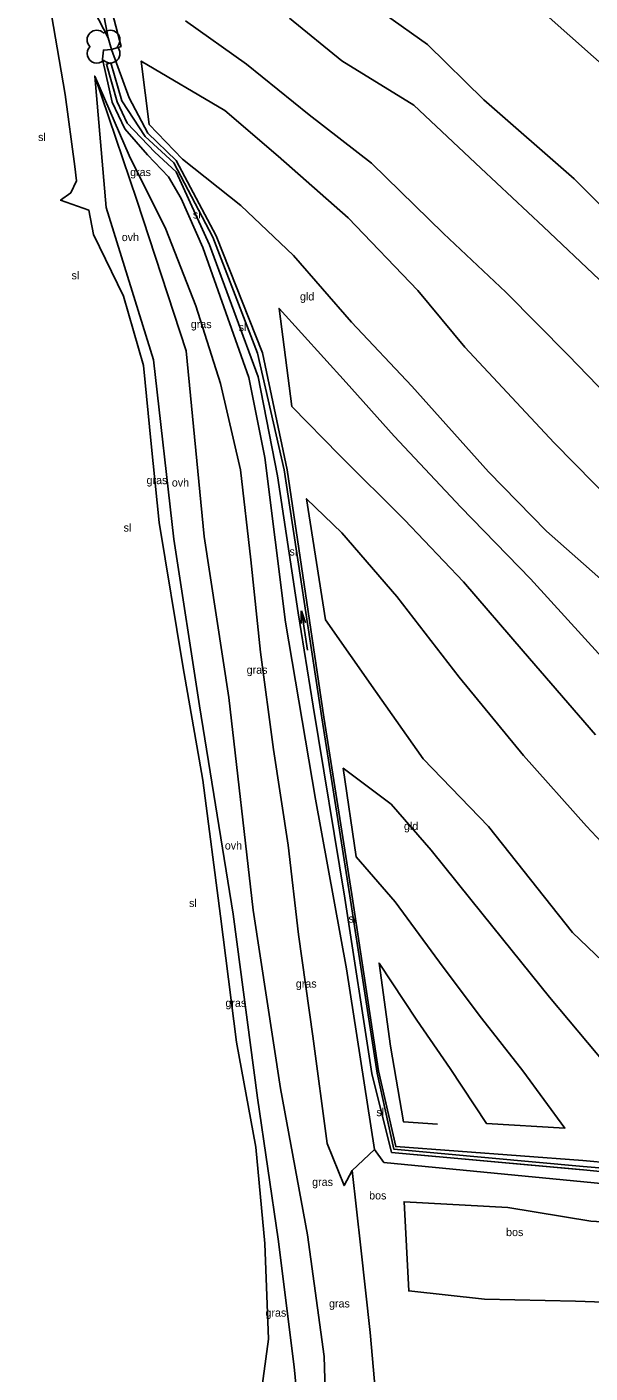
# Model space of a CAD drawing. Extents: x 154825 to 158680, y 370717 to 378075.
# Drawn here: x 155667.3 to 155737.7, y 376911 to 377079.3 of the extents above; entities that cross this region are included whole.
import ezdxf

# ---------------------------------------------------------------- set-up
doc = ezdxf.new("R2010")
doc.units = 0
for name, color, linetype in [('boom', 7, 'Continuous'), ('bos(vs)', 7, 'Continuous'), ('breuklijn', 7, 'Continuous'), ('grasland_productiegrasl(vs)', 7, 'Continuous'), ('grazige vegetatie(vs)', 7, 'Continuous'), ('hoogteverschillijn', 7, 'Continuous'), ('insteek sloot', 7, 'Continuous'), ('maaiveldlijn algemeen - onverhard', 7, 'Continuous'), ('onverhard(vs)', 7, 'Continuous'), ('Sloot bodem', 7, 'Continuous'), ('sloot(vs)', 7, 'Continuous'), ('stroomrichting  watergangen', 7, 'Continuous'), ('vlak_Bos', 7, 'Continuous'), ('vlak_Grasland', 7, 'Continuous'), ('vlak_Grazige_vegetatie', 7, 'Continuous')]:
    doc.layers.add(name, color=color, linetype=linetype)

msp = doc.modelspace()

# ---------------------------------------------------------------- linework, layer by layer
at = {"layer": 'boom'}
for centre, start, end in [((155676.05, 377077.65), 45, 225), ((155677.75, 377077.65), 315, 135), ((155676.05, 377075.95), 134.7431, 315), ((155677.75, 377075.95), 225, 45)]:
    msp.add_arc(centre, 1.2, start, end, dxfattribs=at)
at = {"layer": 'bos(vs)'}
for points in [[(155707.98, 376936.31), (155710.74, 376938.93)], [(155707.98, 376936.31), (155709.06, 376926.66), (155710.19, 376916.09), (155711.3, 376903.83), (155707.93, 376894.26), (155707.32, 376891.22), (155709.05, 376884.55), (155711.14, 376878.22), (155715.14, 376871.74), (155721.77, 376865.05), (155731.05, 376858.48), (155738.77, 376855.49), (155749.59, 376852.93), (155762.49, 376851.8), (155803.11, 376845.02)]]:
    msp.add_lwpolyline(points, dxfattribs=at)
at = {"layer": 'breuklijn'}
for points in [[(155714.59, 377169.36), (155709.02, 377162.12), (155702.88, 377154.62), (155694.37, 377143.93), (155685.02, 377132.25), (155679.59, 377123.93), (155674.49, 377113.75), (155672.2, 377101.06), (155673.4, 377085.82), (155677.48, 377077.9), (155675.24, 377089.52), (155674.86, 377105.15), (155677.45, 377114.22), (155682.5, 377123.78), (155682.83, 377121.22), (155679.02, 377112.91), (155676.78, 377103.66), (155676.15, 377093.9), (155676.92, 377085.09), (155679.08, 377076.81), (155677.91, 377076.45), (155677.48, 377077.9)], [(155675.8, 377073.11), (155680.11, 377063.2), (155684.66, 377054), (155688.44, 377044.41), (155691.51, 377034.68), (155694.02, 377023.88), (155695.3, 377012.66), (155696.52, 377001.1), (155698.14, 376988.93), (155699.95, 376977), (155701.25, 376965.8), (155703.04, 376953.09), (155704.83, 376939.69), (155706.94, 376934.43), (155707.98, 376936.31)]]:
    msp.add_lwpolyline(points, dxfattribs=at)
at = {"layer": 'hoogteverschillijn'}
for points in [[(155706.8, 377084.6), (155717.38, 377077.05), (155724.39, 377070.14), (155735.71, 377060.29), (155743.17, 377052.83)], [(155687.13, 377080.04), (155694.74, 377074.61), (155702.58, 377068.26), (155710.36, 377062.23), (155719.39, 377053.43), (155727.14, 377046.09), (155734.93, 377038.24), (155741.1, 377031.86)], [(155738.81, 377047.69), (155731.88, 377054.28), (155724.02, 377061.62), (155715.65, 377069.47), (155706.66, 377075.01), (155700.11, 377080.37)], [(155835.61, 376993.53), (155829.68, 376999.35), (155823.48, 377005.03), (155817.8, 377010.29), (155812.54, 377015.35), (155807.35, 377019.73), (155801.01, 377025.32), (155793.36, 377030.15), (155785.81, 377036.65), (155779.31, 377042.35), (155773.27, 377047.48), (155765.94, 377053.47), (155760.89, 377058.59), (155750.23, 377065.33), (155740.69, 377073.24), (155732.59, 377080.46)], [(155740.7, 377019.63), (155733.2, 377027.26), (155722.05, 377039.23), (155716.15, 377046.32), (155707.47, 377055.42), (155698.7, 377063.11), (155692.05, 377068.8), (155681.61, 377074.99), (155682.61, 377067.06), (155686.76, 377062.73), (155694.06, 377056.94), (155700.61, 377050.7), (155707.89, 377042.34), (155715.4, 377034.35), (155724.99, 377023.65), (155732.25, 377016.24), (155739.38, 377009.93)], [(155739.14, 377000.5), (155730.23, 377010.27), (155721.52, 377019.24), (155713.22, 377028.09), (155707.23, 377034.82), (155698.82, 377044.07), (155700.44, 377031.8), (155706.39, 377025.75), (155714.51, 377017.63), (155721.89, 377009.9), (155729.32, 377001.24), (155738.37, 376990.76)], [(155744.75, 376971.34), (155737.24, 376979.34), (155729.37, 376988.21), (155721.33, 376998), (155713.55, 377008.05), (155706.68, 377016.04), (155702.26, 377020.28), (155704.62, 377005.17), (155710.87, 376996.23), (155716.84, 376987.77), (155724.99, 376979.31), (155735.47, 376966.05), (155744.93, 376957.01)], [(155739.72, 376949.49), (155732.61, 376957.99), (155724.32, 376968.28), (155717.84, 376976.38), (155712.83, 376982.12), (155706.84, 376986.59), (155708.44, 376975.53), (155713.33, 376969.91), (155719.34, 376961.75), (155724.13, 376955.38), (155729.27, 376948.78), (155734.55, 376941.63), (155724.73, 376942.21), (155720.2, 376949.06), (155716.02, 376955.12), (155711.32, 376962.24), (155712.75, 376951.88), (155714.37, 376942.42), (155718.61, 376942.13)], [(155812.44, 376922.41), (155805.92, 376923.46), (155798.45, 376924.88), (155791.34, 376926.2), (155782.44, 376926.22), (155773.74, 376926.77), (155763.95, 376927.94), (155752.36, 376929.1), (155737.8, 376930), (155727.39, 376931.69), (155714.44, 376932.41), (155715.02, 376921.27), (155724.5, 376920.22), (155735.85, 376920), (155748.95, 376919.52), (155761.41, 376918.57), (155774.63, 376916.91), (155791.83, 376915.32), (155800.02, 376914.91), (155809.5, 376912.57), (155807.56, 376901.73)]]:
    msp.add_lwpolyline(points, dxfattribs=at)
at = {"layer": 'insteek sloot'}
for points in [[(155671.54, 377057.59), (155672.81, 377058.51), (155673.53, 377060.04), (155673.33, 377061.8), (155672.11, 377070.82), (155669.88, 377083.72), (155668.09, 377094.12), (155667.33, 377102.79), (155669.21, 377110.61), (155672.91, 377118.73), (155677.96, 377126.92), (155683.47, 377134.58), (155689.74, 377142.43), (155695.65, 377149.76), (155703.91, 377160.95), (155709.97, 377168.36)], [(155710.74, 376938.93), (155707.24, 376961.52), (155703.4, 376982.73), (155699.62, 377004.88), (155697.05, 377025.43), (155695.07, 377035.43), (155689.3, 377051.68), (155686.59, 377057.8), (155685, 377060.52), (155682.41, 377063.27), (155679.57, 377066.51), (155677.98, 377069.86), (155676.76, 377075.24), (155676.89, 377076.37), (155677.91, 377076.45), (155680.11, 377070.38), (155682.45, 377065.99), (155685.99, 377062.58), (155690.95, 377053.15), (155696.76, 377038.53), (155699.85, 377023.92), (155704.4, 376992.98), (155707.91, 376970.81), (155711.24, 376948.79), (155713.41, 376939.31), (155736.8, 376937.56), (155758.52, 376935.55)], [(155675.05, 377056.37), (155675.63, 377053.31), (155679.41, 377045.59), (155681.91, 377036.95), (155682.85, 377027.14), (155683.83, 377017.33), (155686.8, 376999.41), (155689.3, 376985.11), (155691.51, 376968.1), (155693.51, 376952.37), (155695.92, 376939.24), (155697.04, 376927.21), (155697.51, 376915.22), (155696.18, 376905.41), (155694.09, 376898.9)], [(155710.74, 376938.93), (155711.93, 376937.32), (155749.4, 376933.71), (155779.55, 376931.02), (155798.58, 376929.34), (155817.7, 376927.17), (155811.74, 376900.95), (155807.72, 376874.51), (155804.24, 376845.73)]]:
    msp.add_lwpolyline(points, dxfattribs=at)
at = {"layer": 'maaiveldlijn algemeen - onverhard'}
for points in [[(155761.03, 376845.99), (155755.5, 376846.57), (155741.14, 376849.22), (155731.75, 376851.69), (155723.34, 376856.68), (155712.5, 376867.89), (155706.39, 376876.14), (155704.25, 376882.16), (155701.97, 376898.91), (155700.7, 376911.76), (155698.7, 376927.73), (155696.14, 376945.4), (155693.09, 376968.37), (155688.9, 376994.4), (155685.69, 377015.23), (155683.13, 377037.65), (155677.23, 377056.7), (155675.8, 377073.11)], [(155761.97, 376849), (155755.68, 376849.6), (155741.67, 376852.04), (155732.37, 376854.7), (155725.54, 376858.93), (155714.5, 376870.01), (155709.49, 376877.13), (155707.13, 376883.25), (155704.89, 376898.96), (155704.46, 376913.05), (155702.37, 376928.28), (155698.99, 376946.56), (155695.61, 376968.87), (155692.55, 376995.44), (155689.46, 377015.57), (155687.2, 377038.78), (155681.05, 377057.6), (155675.8, 377073.11)]]:
    msp.add_lwpolyline(points, dxfattribs=at)
at = {"layer": 'Sloot bodem'}
for points in [[(155712.89, 376938.59), (155710.41, 376948.43), (155707.06, 376970.38), (155703.09, 376994.38), (155701.22, 377006.04), (155698.64, 377023.16), (155696.23, 377035.52), (155690.13, 377052.03), (155685.99, 377061.13), (155683.31, 377063.61), (155679.85, 377067.22), (155678.61, 377069.89), (155677.25, 377074.62), (155677.81, 377074.76), (155679.2, 377070.01), (155682.11, 377065.57), (155685.68, 377062.28), (155690.56, 377053), (155696.14, 377038.5), (155699.45, 377023.91), (155704.16, 376992.89), (155707.68, 376970.64), (155711.07, 376948.5), (155713.15, 376939), (155736.82, 376936.83), (155758.55, 376935)], [(155813.8, 376903.84), (155819.14, 376929.12), (155794.75, 376931.23), (155777.21, 376932.74), (155758.29, 376934.24), (155736.87, 376936.39), (155712.89, 376938.59), (155736.78, 376936.4)]]:
    msp.add_lwpolyline(points, dxfattribs=at)
at = {"layer": 'stroomrichting  watergangen'}
for p, q in [((155701.6, 377006.27), (155701.57, 377004.69)), ((155702.4, 377001.35), (155701.61, 377006.28)), ((155701.61, 377006.28), (155702.13, 377004.79))]:
    msp.add_line(p, q, dxfattribs=at)
at = {"layer": 'vlak_Bos'}
msp.add_lwpolyline([(155804.24, 376845.73), (155803.11, 376845.02), (155762.49, 376851.8), (155749.59, 376852.93), (155738.77, 376855.49), (155731.05, 376858.48), (155721.77, 376865.05), (155715.14, 376871.74), (155711.14, 376878.22), (155709.05, 376884.55), (155707.32, 376891.22), (155707.93, 376894.26), (155711.3, 376903.83), (155710.19, 376916.09), (155709.06, 376926.66), (155707.98, 376936.31), (155710.74, 376938.93), (155711.93, 376937.32), (155749.4, 376933.71), (155779.55, 376931.02), (155798.58, 376929.34), (155817.7, 376927.17), (155811.74, 376900.95), (155807.72, 376874.51)], close=True, dxfattribs=at)
at = {"layer": 'vlak_Grasland'}
msp.add_lwpolyline([(155758.52, 376935.55), (155736.8, 376937.56), (155713.41, 376939.31), (155711.24, 376948.79), (155707.91, 376970.81), (155704.4, 376992.98), (155699.85, 377023.92), (155696.76, 377038.53), (155690.95, 377053.15), (155685.99, 377062.58), (155682.45, 377065.99), (155680.11, 377070.38), (155677.91, 377076.45), (155679.08, 377076.81), (155676.92, 377085.09)], dxfattribs=at)
at = {"layer": 'vlak_Grazige_vegetatie'}
for points in [[(155675.24, 377089.52), (155677.48, 377077.9), (155673.4, 377085.82), (155672.2, 377101.06), (155674.49, 377113.75), (155679.59, 377123.93), (155685.02, 377132.25), (155694.37, 377143.93), (155702.88, 377154.62), (155709.02, 377162.12), (155714.59, 377169.36), (155715.41, 377165.87), (155706.56, 377154.84), (155692.09, 377136.49), (155684.83, 377127.76), (155682.5, 377123.78), (155677.45, 377114.22), (155674.86, 377105.15)], [(155679.08, 377076.81), (155677.91, 377076.45), (155677.48, 377077.9), (155675.24, 377089.52), (155674.86, 377105.15), (155677.45, 377114.22), (155682.5, 377123.78), (155682.83, 377121.22), (155679.02, 377112.91), (155676.78, 377103.66), (155676.15, 377093.9), (155676.92, 377085.09)]]:
    msp.add_lwpolyline(points, close=True, dxfattribs=at)
for points in [[(155673.4, 377085.82), (155677.48, 377077.9), (155677.91, 377076.45), (155676.89, 377076.37), (155676.76, 377075.24), (155677.98, 377069.86), (155679.57, 377066.51), (155682.41, 377063.27), (155685, 377060.52), (155686.59, 377057.8), (155689.3, 377051.68), (155695.07, 377035.43), (155697.05, 377025.43), (155699.62, 377004.88), (155703.4, 376982.73), (155707.24, 376961.52), (155710.74, 376938.93), (155707.98, 376936.31), (155706.94, 376934.43), (155704.83, 376939.69), (155703.04, 376953.09), (155701.25, 376965.8), (155699.95, 376977), (155698.14, 376988.93), (155696.52, 377001.1), (155695.3, 377012.66), (155694.02, 377023.88), (155691.51, 377034.68), (155688.44, 377044.41), (155684.66, 377054), (155680.11, 377063.2), (155675.8, 377073.11), (155677.23, 377056.7), (155683.13, 377037.65), (155685.69, 377015.23), (155688.9, 376994.4), (155693.09, 376968.37), (155696.14, 376945.4), (155698.7, 376927.73), (155700.7, 376911.76), (155701.97, 376898.91)], [(155696.18, 376905.41), (155697.51, 376915.22), (155697.04, 376927.21), (155695.92, 376939.24), (155693.51, 376952.37), (155691.51, 376968.1), (155689.3, 376985.11), (155686.8, 376999.41), (155683.83, 377017.33), (155682.85, 377027.14), (155681.91, 377036.95), (155679.41, 377045.59), (155675.63, 377053.31), (155675.05, 377056.37), (155671.54, 377057.59), (155672.81, 377058.51), (155673.53, 377060.04), (155673.33, 377061.8), (155672.11, 377070.82), (155669.88, 377083.72)], [(155749.4, 376933.71), (155711.93, 376937.32), (155710.74, 376938.93), (155707.24, 376961.52), (155703.4, 376982.73), (155699.62, 377004.88), (155697.05, 377025.43), (155695.07, 377035.43), (155689.3, 377051.68), (155686.59, 377057.8), (155685, 377060.52), (155682.41, 377063.27), (155679.57, 377066.51), (155677.98, 377069.86), (155676.76, 377075.24), (155676.89, 377076.37), (155677.91, 377076.45), (155680.11, 377070.38), (155682.45, 377065.99), (155685.99, 377062.58), (155690.95, 377053.15), (155696.76, 377038.53), (155699.85, 377023.92), (155704.4, 376992.98), (155707.91, 376970.81), (155711.24, 376948.79), (155713.41, 376939.31), (155736.8, 376937.56), (155758.52, 376935.55)], [(155758.55, 376935), (155736.82, 376936.83), (155713.15, 376939), (155711.07, 376948.5), (155707.68, 376970.64), (155704.16, 376992.89), (155699.45, 377023.91), (155696.14, 377038.5), (155690.56, 377053), (155685.68, 377062.28), (155682.11, 377065.57), (155679.2, 377070.01), (155677.81, 377074.76), (155677.25, 377074.62), (155678.61, 377069.89), (155679.85, 377067.22), (155683.31, 377063.61), (155685.99, 377061.13), (155690.13, 377052.03), (155696.23, 377035.52), (155698.64, 377023.16), (155701.22, 377006.04), (155703.09, 376994.38), (155707.06, 376970.38), (155710.41, 376948.43), (155712.89, 376938.59), (155736.87, 376936.39), (155758.29, 376934.24)], [(155704.89, 376898.96), (155704.46, 376913.05), (155702.37, 376928.28), (155698.99, 376946.56), (155695.61, 376968.87), (155692.55, 376995.44), (155689.46, 377015.57), (155687.2, 377038.78), (155681.05, 377057.6), (155675.8, 377073.11), (155680.11, 377063.2), (155684.66, 377054), (155688.44, 377044.41), (155691.51, 377034.68), (155694.02, 377023.88), (155695.3, 377012.66), (155696.52, 377001.1), (155698.14, 376988.93), (155699.95, 376977), (155701.25, 376965.8), (155703.04, 376953.09), (155704.83, 376939.69), (155706.94, 376934.43), (155707.98, 376936.31), (155709.06, 376926.66), (155710.19, 376916.09), (155711.3, 376903.83)]]:
    msp.add_lwpolyline(points, dxfattribs=at)

# ---------------------------------------------------------------- texts
at = {"layer": 'bos(vs)'}
for p in [(155710.08, 376932.7), (155727.19, 376928.12)]:
    msp.add_text('bos', height=1, dxfattribs=at).set_placement(p)
at = {"layer": 'grasland_productiegrasl(vs)'}
for p in [(155701.44, 377045.07), (155714.43, 376978.88)]:
    msp.add_text('gld', height=1, dxfattribs=at).set_placement(p)
at = {"layer": 'grazige vegetatie(vs)'}
for p in [(155680.22, 377060.62), (155687.8, 377041.61), (155682.27, 377022.11), (155694.78, 376998.41), (155700.92, 376959.18), (155692.13, 376956.77), (155702.96, 376934.39), (155705.07, 376919.2), (155697.13, 376918.05)]:
    msp.add_text('gras', height=1, dxfattribs=at).set_placement(p)
at = {"layer": 'onverhard(vs)'}
for p in [(155679.17, 377052.49), (155685.43, 377021.81), (155692.05, 376976.44)]:
    msp.add_text('ovh', height=1, dxfattribs=at).set_placement(p)
at = {"layer": 'sloot(vs)'}
for p in [(155668.72, 377065), (155688.06, 377055.32), (155672.9, 377047.71), (155693.78, 377041.24), (155679.4, 377016.18), (155700.13, 377013.19), (155687.58, 376969.25), (155707.49, 376967.3), (155710.98, 376943.11)]:
    msp.add_text('sl', height=1, dxfattribs=at).set_placement(p)

doc.saveas('drawing.dxf')
